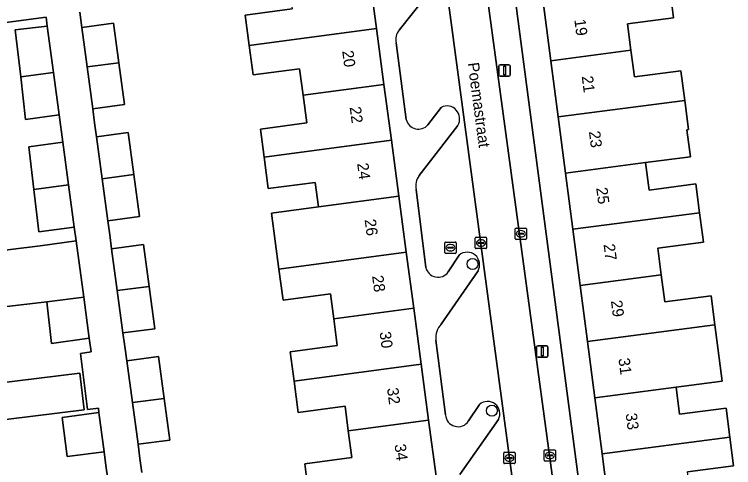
# Model space of a CAD drawing. Extents: x 163147 to 163550, y 380933 to 381639.
# Drawn here: x 163292.3 to 163355.9, y 381373.5 to 381413.5 of the extents above; entities that cross this region are included whole.
import ezdxf

# ---------------------------------------------------------------- set-up
doc = ezdxf.new("R2010")
doc.units = 0
for name, color, linetype in [('IMGEO_Boom', 7, 'Continuous'), ('IMGEO_Brandkraan', 7, 'Continuous'), ('IMGEO_Erf', 7, 'Continuous'), ('IMGEO_Kolk', 7, 'Continuous'), ('IMGEO_Lichtmast', 7, 'Continuous'), ('IMGEO_Openbare_ruimte_label', 7, 'Continuous'), ('IMGEO_Pand', 7, 'Continuous'), ('IMGEO_Pand_nummerreeks', 7, 'Continuous'), ('IMGEO_Parkeervlak_open', 7, 'Continuous'), ('IMGEO_Rijbaan_lokaal_open', 7, 'Continuous'), ('IMGEO_Voetpad_open', 7, 'Continuous')]:
    doc.layers.add(name, color=color, linetype=linetype)

msp = doc.modelspace()

# ---------------------------------------------------------------- linework, layer by layer
at = {"layer": 'IMGEO_Boom'}
for centre in [(163332.781, 381391.463), (163334.489, 381378.491)]:
    msp.add_circle(centre, 0.489, dxfattribs=at)
at = {"layer": 'IMGEO_Brandkraan'}
for p, q in [((163330.327, 381392.479), (163330.327, 381393.331)), ((163330.402, 381393.405), (163331.254, 381393.405)), ((163330.586, 381392.899), (163330.586, 381392.911)), ((163331.024, 381392.862), (163330.626, 381392.862)), ((163330.629, 381392.948), (163331.027, 381392.948)), ((163330.815, 381393.185), (163330.84, 381393.185)), ((163331.07, 381392.911), (163331.07, 381392.899)), ((163331.328, 381393.331), (163331.328, 381392.479)), ((163331.254, 381392.405), (163330.402, 381392.405)), ((163330.838, 381392.625), (163330.813, 381392.625))]:
    msp.add_line(p, q, dxfattribs=at)
for points in [[(163330.327, 381392.479), (163330.327, 381393.331)], [(163330.402, 381393.405), (163331.254, 381393.405)], [(163331.328, 381393.331), (163331.328, 381392.479)], [(163331.254, 381392.405), (163330.402, 381392.405)]]:
    msp.add_lwpolyline(points, dxfattribs=at)
for centre, radius, start, end in [((163330.404, 381393.329), 0.0765, 91.55205, 178.44795), ((163330.404, 381393.329), 0.0765, 91.55205, 178.44795), ((163330.626, 381392.908), 0.0403, 85.87752, 175.75265), ((163330.623, 381392.898), 0.0366, 178.93798, 274.71019), ((163331.027, 381392.905), 0.043, 264.86636, 352.45326), ((163331.031, 381392.91), 0.0386, 1.73085, 96.63898), ((163331.252, 381393.329), 0.0765, 1.55205, 88.44795), ((163331.252, 381393.329), 0.0765, 1.55205, 88.44795), ((163330.404, 381392.481), 0.0765, 181.55205, 268.44795), ((163330.404, 381392.481), 0.0765, 181.55205, 268.44795), ((163331.252, 381392.481), 0.0765, 271.55205, 358.44795), ((163331.252, 381392.481), 0.0765, 271.55205, 358.44795)]:
    msp.add_arc(centre, radius, start, end, dxfattribs=at)
for centre, major_axis, ratio, start_param, end_param in [((163330.814, 381392.905), (-0.387, 0.002), 0.722429, 4.712389, 7.853982), ((163330.839, 381392.905), (-0.39, 0.002), 0.717154, 1.570796, 4.712389)]:
    msp.add_ellipse(centre, major_axis=major_axis, ratio=ratio, start_param=start_param, end_param=end_param, dxfattribs=at)
at = {"layer": 'IMGEO_Erf'}
msp.add_lwpolyline([(163341.643, 381394.54), (163340.996, 381399.507), (163340.35, 381404.474), (163339.703, 381409.442), (163339.057, 381414.409), (163338.425, 381419.264), (163336.029, 381419.012), (163342.573, 381369.282), (163344.89, 381369.587), (163344.228, 381374.671), (163343.582, 381379.638), (163342.936, 381384.606), (163342.289, 381389.573)], close=True, dxfattribs=at)
for points in [[(163350.208, 381415.86), (163350.548, 381413.245), (163346.475, 381412.715), (163346.781, 381410.363), (163347.087, 381408.013), (163351.199, 381408.548), (163351.54, 381405.93), (163351.875, 381403.356), (163351.739, 381403.338), (163352.05, 381400.945), (163348.082, 381400.429), (163348.398, 381398.005), (163352.519, 381398.542), (163352.85, 381395.999), (163353.19, 381393.385), (163349.149, 381392.859), (163349.455, 381390.506), (163349.766, 381388.117), (163353.872, 381388.651), (163354.207, 381386.073), (163354.854, 381381.104), (163350.78, 381380.575), (163351.091, 381378.186), (163355.198, 381378.72), (163355.533, 381376.142), (163355.862, 381373.616), (163351.776, 381373.084)], [(163318.281, 381371.208), (163317.936, 381373.801), (163322.109, 381374.355), (163321.796, 381376.712), (163321.506, 381378.895), (163317.364, 381378.345), (163316.997, 381381.11), (163316.653, 381383.699), (163320.818, 381384.252), (163320.505, 381386.613), (163320.21, 381388.832), (163316.028, 381388.276), (163315.665, 381391.008), (163315.335, 381393.496), (163315.008, 381395.956), (163319.146, 381396.507), (163318.857, 381398.682), (163314.717, 381398.132), (163314.349, 381400.905), (163314.018, 381403.399), (163318.124, 381403.944), (163317.797, 381406.4), (163317.488, 381408.727), (163313.374, 381408.181), (163313.026, 381410.803), (163312.672, 381413.465), (163316.822, 381414.017)], [(163289.04, 381392.382), (163294.56, 381393.085), (163297.731, 381393.505), (163297.567, 381394.729), (163294.418, 381394.312), (163293.983, 381398.064), (163293.546, 381401.828), (163296.56, 381402.227), (163296.235, 381404.647), (163293.265, 381404.253), (163292.828, 381408.021), (163292.346, 381412.178), (163295.179, 381412.508), (163295.073, 381413.303), (163276.18, 381410.802)], [(163298.042, 381413.735), (163298.225, 381412.382), (163301.029, 381412.761), (163301.5, 381409.27), (163302.001, 381405.561), (163299.196, 381405.187), (163299.364, 381403.946), (163299.531, 381402.708), (163302.335, 381403.082), (163302.836, 381399.373), (163303.339, 381395.655), (163300.534, 381395.282), (163300.7, 381394.053), (163300.867, 381392.819), (163303.672, 381393.192), (163304.172, 381389.48), (163304.677, 381385.745), (163301.872, 381385.372), (163302.036, 381384.156), (163302.204, 381382.915), (163305.008, 381383.288), (163305.509, 381379.581), (163306.007, 381375.891), (163303.203, 381375.518), (163303.373, 381374.262), (163303.542, 381373.013)], [(163282.849, 381361.084), (163301.697, 381363.577), (163301.552, 381364.672), (163298.289, 381364.24), (163297.761, 381368.233), (163297.262, 381372.005), (163300.525, 381372.437), (163300.367, 381373.634), (163300.205, 381374.859), (163296.941, 381374.427), (163296.481, 381377.9), (163299.746, 381378.332), (163299.694, 381378.722), (163298.729, 381378.593), (163298.117, 381383.555), (163299.049, 381383.688), (163298.885, 381384.913), (163295.562, 381384.441), (163295.137, 381388.107), (163289.793, 381387.487)], [(163288.934, 381380.676), (163298.051, 381381.801), (163298.452, 381378.559), (163289.334, 381377.434)]]:
    msp.add_lwpolyline(points, dxfattribs=at)
at = {"layer": 'IMGEO_Kolk'}
for p, q in [((163336.548, 381393.714), (163336.548, 381394.566)), ((163336.623, 381394.64), (163337.475, 381394.64)), ((163336.807, 381394.134), (163336.807, 381394.146)), ((163336.85, 381394.183), (163337.248, 381394.183)), ((163337.036, 381394.42), (163337.061, 381394.42)), ((163337.291, 381394.146), (163337.291, 381394.134)), ((163337.549, 381394.566), (163337.549, 381393.714)), ((163333.023, 381392.899), (163333.023, 381393.751)), ((163333.098, 381393.825), (163333.95, 381393.825)), ((163333.511, 381393.605), (163333.536, 381393.605)), ((163334.024, 381393.751), (163334.024, 381392.899)), ((163337.475, 381393.64), (163336.623, 381393.64)), ((163337.245, 381394.097), (163336.847, 381394.097)), ((163337.059, 381393.86), (163337.034, 381393.86)), ((163333.282, 381393.319), (163333.282, 381393.331)), ((163333.72, 381393.282), (163333.322, 381393.282)), ((163333.325, 381393.368), (163333.723, 381393.368)), ((163333.534, 381393.045), (163333.509, 381393.045)), ((163333.766, 381393.331), (163333.766, 381393.319)), ((163333.95, 381392.825), (163333.098, 381392.825)), ((163335.537, 381373.885), (163335.537, 381374.737)), ((163335.612, 381374.811), (163336.464, 381374.811)), ((163336.025, 381374.591), (163336.05, 381374.591)), ((163336.538, 381374.737), (163336.538, 381373.885)), ((163339.117, 381374.11), (163339.117, 381374.962)), ((163339.192, 381375.036), (163340.044, 381375.036)), ((163339.376, 381374.53), (163339.376, 381374.542)), ((163339.814, 381374.493), (163339.416, 381374.493)), ((163339.419, 381374.579), (163339.817, 381374.579)), ((163339.605, 381374.816), (163339.63, 381374.816)), ((163339.86, 381374.542), (163339.86, 381374.53)), ((163340.118, 381374.962), (163340.118, 381374.11)), ((163336.464, 381373.811), (163335.612, 381373.811)), ((163335.796, 381374.305), (163335.796, 381374.317)), ((163336.234, 381374.268), (163335.836, 381374.268)), ((163335.839, 381374.354), (163336.237, 381374.354)), ((163336.048, 381374.031), (163336.023, 381374.031)), ((163336.28, 381374.317), (163336.28, 381374.305)), ((163340.044, 381374.036), (163339.192, 381374.036)), ((163339.628, 381374.256), (163339.603, 381374.256))]:
    msp.add_line(p, q, dxfattribs=at)
for points in [[(163336.548, 381393.714), (163336.548, 381394.566)], [(163336.623, 381394.64), (163337.475, 381394.64)], [(163337.549, 381394.566), (163337.549, 381393.714)], [(163333.023, 381392.899), (163333.023, 381393.751)], [(163333.098, 381393.825), (163333.95, 381393.825)], [(163334.024, 381393.751), (163334.024, 381392.899)], [(163337.475, 381393.64), (163336.623, 381393.64)], [(163333.95, 381392.825), (163333.098, 381392.825)], [(163335.537, 381373.885), (163335.537, 381374.737)], [(163335.612, 381374.811), (163336.464, 381374.811)], [(163336.538, 381374.737), (163336.538, 381373.885)], [(163339.117, 381374.11), (163339.117, 381374.962)], [(163339.192, 381375.036), (163340.044, 381375.036)], [(163340.118, 381374.962), (163340.118, 381374.11)], [(163336.464, 381373.811), (163335.612, 381373.811)], [(163340.044, 381374.036), (163339.192, 381374.036)]]:
    msp.add_lwpolyline(points, dxfattribs=at)
for centre, radius, start, end in [((163336.625, 381394.564), 0.0765, 91.55205, 178.44795), ((163336.625, 381394.564), 0.0765, 91.55205, 178.44795), ((163336.847, 381394.143), 0.0403, 85.87752, 175.75265), ((163336.844, 381394.133), 0.0366, 178.93798, 274.71019), ((163337.248, 381394.14), 0.043, 264.86636, 352.45326), ((163337.252, 381394.145), 0.0386, 1.73085, 96.63898), ((163337.473, 381394.564), 0.0765, 1.55205, 88.44795), ((163337.473, 381394.564), 0.0765, 1.55205, 88.44795), ((163333.1, 381393.749), 0.0765, 91.55205, 178.44795), ((163333.1, 381393.749), 0.0765, 91.55205, 178.44795), ((163333.948, 381393.749), 0.0765, 1.55205, 88.44795), ((163333.948, 381393.749), 0.0765, 1.55205, 88.44795), ((163336.625, 381393.716), 0.0765, 181.55205, 268.44795), ((163336.625, 381393.716), 0.0765, 181.55205, 268.44795), ((163337.473, 381393.716), 0.0765, 271.55205, 358.44795), ((163337.473, 381393.716), 0.0765, 271.55205, 358.44795), ((163333.1, 381392.901), 0.0765, 181.55205, 268.44795), ((163333.1, 381392.901), 0.0765, 181.55205, 268.44795), ((163333.322, 381393.328), 0.0403, 85.87752, 175.75265), ((163333.319, 381393.318), 0.0366, 178.93798, 274.71019), ((163333.723, 381393.325), 0.043, 264.86636, 352.45326), ((163333.727, 381393.33), 0.0386, 1.73085, 96.63898), ((163333.948, 381392.901), 0.0765, 271.55205, 358.44795), ((163333.948, 381392.901), 0.0765, 271.55205, 358.44795), ((163335.614, 381374.735), 0.0765, 91.55205, 178.44795), ((163335.614, 381374.735), 0.0765, 91.55205, 178.44795), ((163336.462, 381374.735), 0.0765, 1.55205, 88.44795), ((163336.462, 381374.735), 0.0765, 1.55205, 88.44795), ((163339.194, 381374.96), 0.0765, 91.55205, 178.44795), ((163339.194, 381374.96), 0.0765, 91.55205, 178.44795), ((163339.416, 381374.539), 0.0403, 85.87752, 175.75265), ((163339.413, 381374.529), 0.0366, 178.93798, 274.71019), ((163339.817, 381374.536), 0.043, 264.86636, 352.45326), ((163339.821, 381374.541), 0.0386, 1.73085, 96.63898), ((163340.042, 381374.96), 0.0765, 1.55205, 88.44795), ((163340.042, 381374.96), 0.0765, 1.55205, 88.44795), ((163335.614, 381373.887), 0.0765, 181.55205, 268.44795), ((163335.614, 381373.887), 0.0765, 181.55205, 268.44795), ((163335.836, 381374.314), 0.0403, 85.87752, 175.75265), ((163335.833, 381374.304), 0.0366, 178.93798, 274.71019), ((163336.237, 381374.311), 0.043, 264.86636, 352.45326), ((163336.241, 381374.316), 0.0386, 1.73085, 96.63898), ((163336.462, 381373.887), 0.0765, 271.55205, 358.44795), ((163336.462, 381373.887), 0.0765, 271.55205, 358.44795), ((163339.194, 381374.112), 0.0765, 181.55205, 268.44795), ((163339.194, 381374.112), 0.0765, 181.55205, 268.44795), ((163340.042, 381374.112), 0.0765, 271.55205, 358.44795), ((163340.042, 381374.112), 0.0765, 271.55205, 358.44795)]:
    msp.add_arc(centre, radius, start, end, dxfattribs=at)
for centre, major_axis, ratio, start_param, end_param in [((163337.035, 381394.14), (-0.387, 0.002), 0.722429, 4.712389, 7.853982), ((163337.06, 381394.14), (-0.39, 0.002), 0.717154, 1.570796, 4.712389), ((163333.51, 381393.325), (-0.387, 0.002), 0.722429, 4.712389, 7.853982), ((163333.535, 381393.325), (-0.39, 0.002), 0.717154, 1.570796, 4.712389), ((163336.024, 381374.311), (-0.387, 0.002), 0.722429, 4.712389, 7.853982), ((163336.049, 381374.311), (-0.39, 0.002), 0.717154, 1.570796, 4.712389), ((163339.604, 381374.536), (-0.387, 0.002), 0.722429, 4.712389, 7.853982), ((163339.629, 381374.536), (-0.39, 0.002), 0.717154, 1.570796, 4.712389)]:
    msp.add_ellipse(centre, major_axis=major_axis, ratio=ratio, start_param=start_param, end_param=end_param, dxfattribs=at)
at = {"layer": 'IMGEO_Lichtmast'}
for p, q in [((163335.112, 381408.178), (163335.112, 381408.978)), ((163335.112, 381408.978), (163335.112, 381408.178)), ((163335.212, 381409.078), (163336.002, 381409.078)), ((163336.002, 381409.078), (163335.212, 381409.078)), ((163336.102, 381408.978), (163336.102, 381408.178)), ((163336.102, 381408.178), (163336.102, 381408.978)), ((163336.002, 381408.078), (163335.212, 381408.078)), ((163335.212, 381408.078), (163336.002, 381408.078)), ((163338.445, 381383.328), (163338.445, 381384.128)), ((163338.445, 381384.128), (163338.445, 381383.328)), ((163338.545, 381384.228), (163339.335, 381384.228)), ((163339.335, 381384.228), (163338.545, 381384.228)), ((163339.435, 381384.128), (163339.435, 381383.328)), ((163339.435, 381383.328), (163339.435, 381384.128)), ((163339.335, 381383.228), (163338.545, 381383.228)), ((163338.545, 381383.228), (163339.335, 381383.228))]:
    msp.add_line(p, q, dxfattribs=at)
for points in [[(163335.532, 381408.953), (163335.682, 381408.953), (163335.682, 381408.203), (163335.532, 381408.203), (163335.532, 381408.953)], [(163338.865, 381384.103), (163339.015, 381384.103), (163339.015, 381383.353), (163338.865, 381383.353), (163338.865, 381384.103)]]:
    msp.add_lwpolyline(points, dxfattribs=at)
for centre, start, end in [((163335.212, 381408.978), 90, 180), ((163335.212, 381408.978), 90, 180), ((163336.002, 381408.978), 0, 90), ((163336.002, 381408.978), 360, 90), ((163335.212, 381408.178), 180, 270), ((163335.212, 381408.178), 180, 270), ((163336.002, 381408.178), 270, 0), ((163336.002, 381408.178), 270, 0), ((163338.545, 381384.128), 90, 180), ((163338.545, 381384.128), 90, 180), ((163339.335, 381384.128), 0, 90), ((163339.335, 381384.128), 360, 90), ((163338.545, 381383.328), 180, 270), ((163338.545, 381383.328), 180, 270), ((163339.335, 381383.328), 270, 0), ((163339.335, 381383.328), 270, 0)]:
    msp.add_arc(centre, 0.1, start, end, dxfattribs=at)
at = {"layer": 'IMGEO_Pand'}
for points in [[(163324.291, 381412.301), (163323.618, 381417.368), (163318.662, 381416.71), (163316.502, 381416.425), (163316.822, 381414.017), (163312.672, 381413.465), (163313.026, 381410.803)], [(163339.703, 381409.442), (163346.781, 381410.363), (163346.475, 381412.715), (163350.548, 381413.245), (163350.208, 381415.86), (163339.057, 381414.409)], [(163298.225, 381412.382), (163298.695, 381408.897), (163301.5, 381409.27), (163301.029, 381412.761)], [(163295.179, 381412.508), (163292.346, 381412.178), (163292.828, 381408.021), (163295.73, 381408.405)], [(163324.949, 381407.352), (163324.291, 381412.301), (163313.026, 381410.803), (163313.374, 381408.181), (163317.488, 381408.727), (163317.797, 381406.4)], [(163351.54, 381405.93), (163351.199, 381408.548), (163347.087, 381408.013), (163346.781, 381410.363), (163339.703, 381409.442), (163340.35, 381404.474)], [(163301.5, 381409.27), (163298.695, 381408.897), (163299.196, 381405.187), (163302.001, 381405.561)], [(163295.73, 381408.405), (163292.828, 381408.021), (163293.265, 381404.253), (163296.235, 381404.647)], [(163314.349, 381400.905), (163325.606, 381402.403), (163324.949, 381407.352), (163317.797, 381406.4), (163318.124, 381403.944), (163314.018, 381403.399)], [(163351.739, 381403.338), (163351.875, 381403.356), (163351.54, 381405.93), (163340.35, 381404.474), (163340.996, 381399.507), (163348.082, 381400.429), (163352.05, 381400.945)], [(163299.531, 381402.708), (163300.032, 381399), (163302.836, 381399.373), (163302.335, 381403.082)], [(163314.349, 381400.905), (163314.717, 381398.132), (163318.857, 381398.682), (163319.146, 381396.507), (163326.264, 381397.454), (163325.606, 381402.403)], [(163296.56, 381402.227), (163293.546, 381401.828), (163293.983, 381398.064), (163297.064, 381398.471)], [(163341.643, 381394.54), (163352.85, 381395.999), (163352.519, 381398.542), (163348.398, 381398.005), (163348.082, 381400.429), (163340.996, 381399.507)], [(163302.836, 381399.373), (163300.032, 381399), (163300.534, 381395.282), (163303.339, 381395.655)], [(163297.064, 381398.471), (163293.983, 381398.064), (163294.418, 381394.312), (163297.567, 381394.729)], [(163326.921, 381392.505), (163326.264, 381397.454), (163319.146, 381396.507), (163315.008, 381395.956), (163315.335, 381393.496), (163315.665, 381391.008)], [(163341.643, 381394.54), (163342.289, 381389.573), (163349.455, 381390.506), (163349.149, 381392.859), (163353.19, 381393.385), (163352.85, 381395.999)], [(163297.731, 381393.505), (163294.56, 381393.085), (163289.04, 381392.382), (163289.793, 381387.487), (163295.137, 381388.107), (163298.398, 381388.538)], [(163300.867, 381392.819), (163301.368, 381389.107), (163304.172, 381389.48), (163303.672, 381393.192)], [(163320.505, 381386.613), (163327.579, 381387.554), (163326.921, 381392.505), (163315.665, 381391.008), (163316.028, 381388.276), (163320.21, 381388.832)], [(163342.936, 381384.606), (163354.207, 381386.073), (163353.872, 381388.651), (163349.766, 381388.117), (163349.455, 381390.506), (163342.289, 381389.573)], [(163304.172, 381389.48), (163301.368, 381389.107), (163301.872, 381385.372), (163304.677, 381385.745)], [(163298.398, 381388.538), (163295.137, 381388.107), (163295.562, 381384.441), (163298.885, 381384.913)], [(163320.505, 381386.613), (163320.818, 381384.252), (163316.653, 381383.699), (163316.997, 381381.11), (163328.236, 381382.606), (163327.579, 381387.554)], [(163354.207, 381386.073), (163342.936, 381384.606), (163343.582, 381379.638), (163350.78, 381380.575), (163354.854, 381381.104)], [(163302.204, 381382.915), (163302.705, 381379.208), (163305.509, 381379.581), (163305.008, 381383.288)], [(163316.997, 381381.11), (163317.364, 381378.345), (163321.506, 381378.895), (163321.796, 381376.712), (163328.894, 381377.656), (163328.236, 381382.606)], [(163298.051, 381381.801), (163288.934, 381380.676), (163289.013, 381380.032), (163289.334, 381377.434), (163298.452, 381378.559)], [(163350.78, 381380.575), (163343.582, 381379.638), (163344.228, 381374.671), (163355.533, 381376.142), (163355.198, 381378.72), (163351.091, 381378.186)], [(163305.509, 381379.581), (163302.705, 381379.208), (163303.203, 381375.518), (163306.007, 381375.891)], [(163299.746, 381378.332), (163296.481, 381377.9), (163296.941, 381374.427), (163300.205, 381374.859)], [(163318.281, 381371.208), (163329.551, 381372.707), (163328.894, 381377.656), (163321.796, 381376.712), (163322.109, 381374.355), (163317.936, 381373.801)], [(163344.228, 381374.671), (163344.89, 381369.587), (163349.849, 381370.232), (163352.109, 381370.526), (163351.776, 381373.084), (163355.862, 381373.616), (163355.533, 381376.142)]]:
    msp.add_lwpolyline(points, close=True, dxfattribs=at)
at = {"layer": 'IMGEO_Parkeervlak_open'}
for points in [[(163337.636, 381362.402), (163328.901, 381427.589)], [(163329.849, 381416.653), (163326.299, 381412.136)], [(163326.027, 381411.02), (163326.912, 381404.248)], [(163328.84, 381403.783), (163330.002, 381405.314)], [(163331.468, 381403.721), (163328.046, 381399.279)], [(163327.799, 381398.048), (163328.645, 381391.163)], [(163330.637, 381390.76), (163331.596, 381392.254)], [(163333.266, 381390.863), (163330.007, 381386.141)], [(163329.531, 381384.734), (163330.391, 381378.128)], [(163332.433, 381377.586), (163333.392, 381379.042)], [(163335.074, 381377.714), (163331.663, 381372.853)]]:
    msp.add_lwpolyline(points, dxfattribs=at)
for centre, radius, start, end in [((163327.213, 381411.322), 1.224, 138.32125, 194.28374), ((163330.52, 381404.32), 1.121, 327.72324, 117.52201), ((163327.992, 381404.496), 1.108, 192.94113, 319.93931), ((163329.297, 381398.388), 1.536, 144.53076, 192.77778), ((163332.303, 381391.405), 1.105, 330.59612, 129.81974), ((163329.731, 381391.407), 1.113, 192.66252, 324.46328), ((163331.265, 381384.931), 1.746, 136.12964, 186.48813), ((163334.101, 381378.211), 1.092, 332.91431, 130.50095), ((163331.499, 381378.186), 1.11, 182.98218, 327.28775)]:
    msp.add_arc(centre, radius, start, end, dxfattribs=at)
at = {"layer": 'IMGEO_Rijbaan_lokaal_open'}
msp.add_lwpolyline([(163337.636, 381362.402), (163337.687, 381362.02), (163337.718, 381361.47), (163337.698, 381361.35), (163340.886, 381361.766), (163341.054, 381362.862), (163341.003, 381364.082), (163332.34, 381428.031), (163328.901, 381427.589)], close=True, dxfattribs=at)
at = {"layer": 'IMGEO_Voetpad_open'}
for points in [[(163331.157, 381430.873), (163331.211, 381430.682), (163331.438, 381429.883), (163332.34, 381428.031), (163341.003, 381364.082), (163341.054, 381362.862), (163340.886, 381361.766), (163340.657, 381360.272), (163341.137, 381359.042), (163341.822, 381358.499), (163342.151, 381358.294)], [(163348.087, 381305.667), (163350.999, 381306.622), (163350.684, 381308.961), (163349.715, 381316.26), (163348.862, 381323.432), (163348.535, 381326.183), (163348.852, 381326.225), (163348.625, 381327.93), (163347.95, 381333.001), (163347.701, 381334.873), (163347.155, 381334.8), (163346.745, 381337.881), (163346.327, 381341.019), (163346.88, 381341.093), (163346.639, 381342.905), (163345.98, 381347.858), (163345.32, 381352.809), (163345.077, 381354.638), (163344.52, 381354.564), (163344.104, 381357.687), (163343.686, 381360.824), (163342.779, 381367.715), (163342.573, 381369.282), (163336.029, 381419.012)], [(163323.618, 381417.368), (163324.291, 381412.301), (163324.949, 381407.352), (163325.606, 381402.403), (163326.264, 381397.454), (163326.921, 381392.505), (163327.579, 381387.554), (163328.236, 381382.606), (163328.894, 381377.656), (163329.551, 381372.707)], [(163326.299, 381412.136), (163329.849, 381416.653)], [(163276.18, 381410.802), (163295.073, 381413.303), (163295.179, 381412.508), (163295.73, 381408.405), (163296.235, 381404.647), (163296.56, 381402.227), (163297.064, 381398.471), (163297.567, 381394.729), (163297.731, 381393.505), (163298.398, 381388.538), (163298.885, 381384.913), (163299.049, 381383.688), (163298.117, 381383.555), (163298.729, 381378.593), (163299.694, 381378.722), (163299.746, 381378.332), (163300.205, 381374.859), (163300.367, 381373.634), (163300.525, 381372.437), (163301.024, 381368.665), (163301.552, 381364.672), (163301.697, 381363.577), (163282.849, 381361.084)], [(163303.542, 381373.013), (163303.373, 381374.262), (163303.203, 381375.518), (163302.705, 381379.208), (163302.204, 381382.915), (163302.036, 381384.156), (163301.872, 381385.372), (163301.368, 381389.107), (163300.867, 381392.819), (163300.7, 381394.053), (163300.534, 381395.282), (163300.032, 381399), (163299.531, 381402.708), (163299.364, 381403.946), (163299.196, 381405.187), (163298.695, 381408.897), (163298.225, 381412.382), (163298.042, 381413.735)], [(163326.912, 381404.248), (163326.027, 381411.02)], [(163330.002, 381405.314), (163328.84, 381403.783)], [(163328.046, 381399.279), (163331.468, 381403.721)], [(163328.645, 381391.163), (163327.799, 381398.048)], [(163331.596, 381392.254), (163330.637, 381390.76)], [(163330.007, 381386.141), (163333.266, 381390.863)], [(163330.391, 381378.128), (163329.531, 381384.734)], [(163333.392, 381379.042), (163332.433, 381377.586)], [(163331.663, 381372.853), (163335.074, 381377.714)]]:
    msp.add_lwpolyline(points, dxfattribs=at)
for centre, radius, start, end in [((163327.213, 381411.322), 1.224, 138.32125, 194.28374), ((163330.52, 381404.32), 1.121, 327.72324, 117.52201), ((163327.992, 381404.496), 1.108, 192.94113, 319.93931), ((163329.297, 381398.388), 1.536, 144.53076, 192.77778), ((163332.303, 381391.405), 1.105, 330.59612, 129.81974), ((163329.731, 381391.407), 1.113, 192.66252, 324.46328), ((163331.265, 381384.931), 1.746, 136.12964, 186.48813), ((163334.101, 381378.211), 1.092, 332.91431, 130.50095), ((163331.499, 381378.186), 1.11, 182.98218, 327.28775)]:
    msp.add_arc(centre, radius, start, end, dxfattribs=at)

# ---------------------------------------------------------------- texts
at = {"layer": 'IMGEO_Openbare_ruimte_label'}
msp.add_text('Poemastraat', height=1, rotation=277.58707, dxfattribs=at).set_placement((163332.346, 381409.231))
at = {"layer": 'IMGEO_Pand_nummerreeks'}
for s, rotation, p in [('19', 277.41447, (163341.773, 381413.065)), ('20', 277.56732, (163321.249, 381410.293)), ('21', 277.41447, (163342.426, 381408.052)), ('22', 277.56732, (163321.91, 381405.327)), ('23', 277.41386, (163343.061, 381403.173)), ('24', 277.56732, (163322.57, 381400.351)), ('25', 277.41447, (163343.71, 381398.182)), ('26', 277.56732, (163323.231, 381395.378)), ('27', 277.41447, (163344.359, 381393.191)), ('28', 277.56732, (163323.892, 381390.403)), ('29', 277.41447, (163345.009, 381388.2)), ('30', 277.56732, (163324.552, 381385.43)), ('31', 277.41386, (163345.674, 381383.097)), ('32', 277.56732, (163325.213, 381380.464)), ('33', 277.41447, (163346.308, 381378.218)), ('34', 277.56732, (163325.873, 381375.488))]:
    msp.add_text(s, height=1, rotation=rotation, dxfattribs=at).set_placement(p)

doc.saveas('drawing.dxf')
